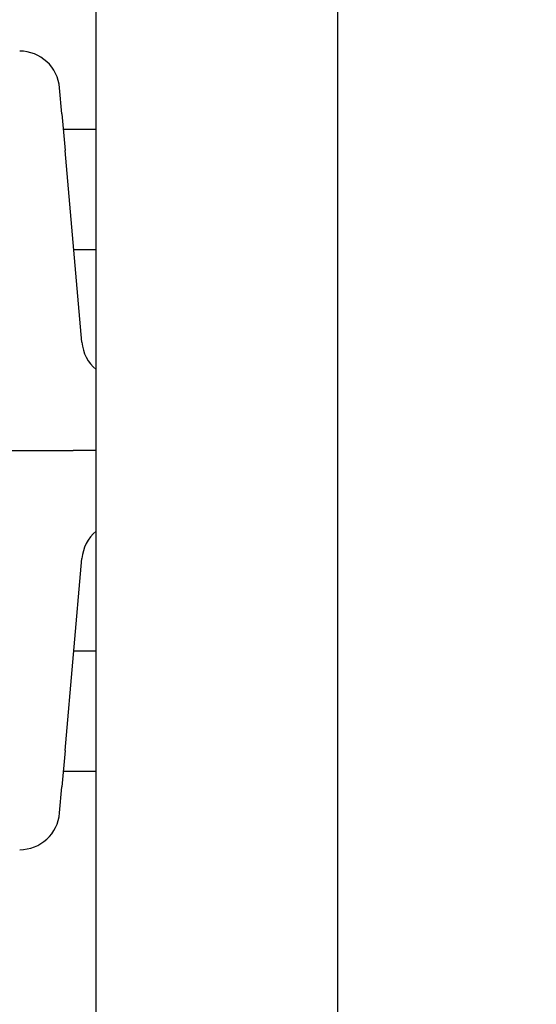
# Model space of a CAD drawing. Header units: inches. Extents: x 18 to 846, y -67 to 561.
# Tile 334 of 656: x 321.6 to 323.21, y 505.55 to 508.61. Entities that reach past the tile are written whole.
import ezdxf

# ---------------------------------------------------------------- set-up
doc = ezdxf.new("R2010")
doc.units = ezdxf.units.IN
doc.header["$LTSCALE"] = 24
doc.header["$MEASUREMENT"] = 0
doc.layers.add('Dimension (ANSI)', color=7, linetype='Continuous', lineweight=25)
doc.layers.add('Visible (ANSI)', color=7, linetype='Continuous', lineweight=30)
doc.styles.add('Note Text (ANSI)', font='tahoma.ttf')
doc.dimstyles.new('SB Fraction-16 (ANSI)', dxfattribs={"dimscale": 24, "dimtxt": 0.125, "dimasz": 0.098425, "dimexe": 0.125, "dimexo": 0.0625, "dimgap": 0.031496, "dimtad": 0, "dimtih": 1, "dimtoh": 1, "dimdec": 4, "dimrnd": 1e-08, "dimzin": 0, "dimdsep": 46, "dimlunit": 5, "dimtxsty": 'Note Text (ANSI)', "dimcen": 0.09, "dimdle": 0.393701, "dimclrd": 256, "dimclre": 256, "dimclrt": 256, "dimadec": 0, "dimazin": 3, "dimtfac": 0.96, "dimtofl": 0, "dimtmove": 0, "dimatfit": 3, "dimfxl": 1, "dimfrac": 2, "dimtolj": 1, "dimtzin": 12, "dimlwd": -1, "dimlwe": -1, "dimarcsym": 0})

# ---------------------------------------------------------------- blocks, each defined once
blk = doc.blocks.new('*D18')
at = {"layer": 'Defpoints', "color": 0, "transparency": 16777216}
for p in [(331.6784, 544.0067), (242.8595, 406.0067), (331.6784, 406.0067)]:
    blk.add_point(p, dxfattribs=at)
at = {"layer": 'Dimension (ANSI)', "transparency": 16777216}
for p, q in [((330.1784, 544.0067), (239.8595, 544.0067)), ((242.8595, 541.6445), (242.8595, 486.3311)), ((242.8595, 408.3689), (242.8595, 481.6823)), ((330.1784, 406.0067), (239.8595, 406.0067))]:
    blk.add_line(p, q, dxfattribs=at)
for points in [[(242.4658, 541.6445), (243.2532, 541.6445), (242.8595, 544.0067)], [(242.4658, 408.3689), (243.2532, 408.3689), (242.8595, 406.0067)]]:
    blk.add_solid(points, dxfattribs=at)
at = {"layer": 'Dimension (ANSI)', "transparency": 16777216, "insert": (239.783, 485.5752), "char_height": 3, "attachment_point": 1, "style": 'Note Text (ANSI)'}
blk.add_mtext('\\A1;138', dxfattribs=at)

msp = doc.modelspace()

# ---------------------------------------------------------------- linework, layer by layer
at = {"layer": 'Visible (ANSI)'}
for p, q in [((322.58939, 532.93636), (322.58939, 497.32123)), ((321.83689, 503.63199), (321.83689, 513.78599)), ((321.73017, 508.31933), (321.7231, 508.40016)), ((321.73017, 508.31933), (321.74011, 508.2057)), ((321.83689, 508.27099), (321.7344, 508.27099)), ((321.79241, 507.60792), (321.74011, 508.2057)), ((321.83689, 507.89599), (321.76721, 507.89599)), ((321.27501, 507.27099), (321.69736, 507.27099)), ((321.69736, 507.27099), (321.7655, 507.27099)), ((321.83689, 507.27099), (321.7655, 507.27099)), ((321.74011, 506.33628), (321.79241, 506.93407)), ((321.83689, 506.64599), (321.76721, 506.64599)), ((321.74011, 506.33628), (321.73017, 506.22265)), ((321.83689, 506.27099), (321.7344, 506.27099)), ((321.7231, 506.14182), (321.73017, 506.22265))]:
    msp.add_line(p, q, dxfattribs=at)
for centre, start, end in [((321.91693, 507.61881), 185, 230.18), ((321.91693, 506.92317), 129.82, 175)]:
    msp.add_arc(centre, 0.125, start, end, dxfattribs=at)
for centre, major_axis, start_param, end_param in [((321.59857, 508.38926), (-0.01094, 0.125), 4.712389, 6.1962518), ((321.59857, 506.15272), (-0.01094, -0.125), 0.0869335, 1.5707963)]:
    msp.add_ellipse(centre, major_axis=major_axis, ratio=0.9961657, start_param=start_param, end_param=end_param, dxfattribs=at)

# ---------------------------------------------------------------- dimensions: what is measured, and where the dimension line sits
at = {"layer": 'Dimension (ANSI)'}
dim = msp.add_linear_dim(base=(242.85953, 406.00673), p1=(331.67843, 544.00673), p2=(331.67843, 406.00673), angle=90, dimstyle='SB Fraction-16 (ANSI)', override={"dimgap": 0.031496, "dimdec": 4, "dimtol": 0, "dimlim": 0, "dimtp": 0, "dimtm": 0, "dimtdec": 2, "dimatfit": 1}, dxfattribs=at)
dim.commit()
dim.dimension.update_dxf_attribs({"geometry": '*D18', "text_midpoint": (242.85953, 484.00673), "dimtype": 160})

doc.saveas('drawing.dxf')
